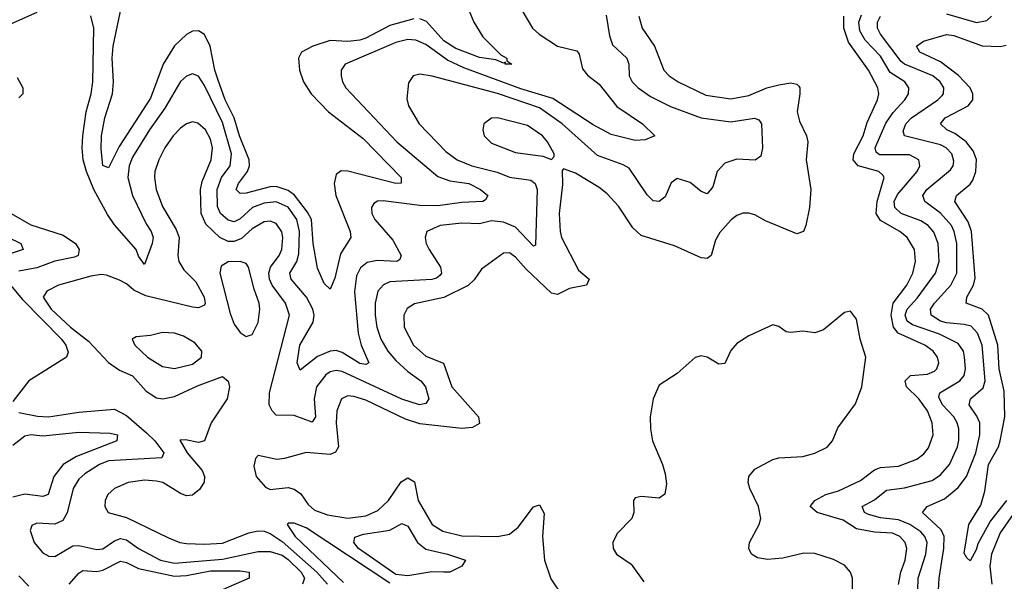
# Model space of a CAD drawing. Header units: inches. Extents: x 1843162 to 1959474, y 907081 to 1016326.
# Tile 434 of 656: x 1915513 to 1918804, y 962680 to 964558. Entities that reach past the tile are written whole.
import ezdxf

# ---------------------------------------------------------------- set-up
doc = ezdxf.new("R2010")
doc.units = ezdxf.units.IN
doc.header["$MEASUREMENT"] = 0
doc.layers.add('B9916', color=7, linetype='Continuous')

msp = doc.modelspace()

# ---------------------------------------------------------------- linework, layer by layer
at = {"layer": 'B9916', "color": 5}
for points, elevation in [([(1916830, 964561.2), (1916750, 964539), (1916670, 964496.1), (1916650, 964490), (1916610, 964485.1), (1916550, 964488.7), (1916492.2, 964470), (1916454.7, 964450), (1916445.1, 964430), (1916448, 964390), (1916461.6, 964350), (1916486.9, 964310), (1916545.1, 964250), (1916660.6, 964160.6), (1916788.1, 964030), (1916788.2, 964011.8), (1916770.1, 964009.9), (1916610, 964051.6), (1916587.7, 964052.3), (1916570, 964040.5), (1916564, 964010), (1916568.8, 963970), (1916617.2, 963850), (1916619.8, 963830), (1916585.4, 963774.6), (1916565.9, 963694.1), (1916550, 963657.4), (1916530, 963675.4), (1916507.6, 963727.6), (1916493.6, 963810), (1916487.6, 963890), (1916474.8, 963914.8), (1916430.9, 963970.9), (1916410, 963987), (1916370, 964000.8), (1916350, 963999.6), (1916270, 963978.1), (1916250, 963977.3), (1916236.1, 963990), (1916243.7, 964010), (1916274.4, 964050), (1916280.8, 964070), (1916279.9, 964090), (1916247, 964170), (1916230, 964230), (1916199.7, 964290), (1916175.9, 964355.9), (1916164.8, 964390), (1916149.7, 964469.7), (1916130, 964508.5), (1916110, 964521.1), (1916090, 964519.6), (1916070, 964509.3), (1916030, 964470.5), (1915992.2, 964410), (1915950, 964295.8), (1915845.6, 964134.4), (1915810, 964062.6), (1915790.9, 964070.9), (1915785.1, 964125.1), (1915786.2, 964170), (1915797.5, 964230), (1915822.4, 964310), (1915826.3, 964350), (1915822.2, 964430), (1915824.9, 964470), (1915858.6, 964630)], 520), ([(1915570, 964582), (1915451.5, 964530)], 540), ([(1917473.3, 964573.3), (1917484.6, 964504.6), (1917494.3, 964474.3), (1917541.6, 964430), (1917548.4, 964410), (1917550.1, 964370), (1917560.1, 964350), (1917579.4, 964330), (1917621.1, 964301.1), (1917687.5, 964267.5), (1917790, 964230.5), (1917890, 964216.6), (1917969.3, 964229.3), (1917983.5, 964223.5), (1917992.1, 964210), (1917996, 964130), (1917990, 964101.3), (1917971.4, 964088.6), (1917910, 964092.3), (1917870, 964078.4), (1917843.5, 964050), (1917830, 963999.6), (1917810, 963976.1), (1917790, 963983.9), (1917753.9, 964013.9), (1917710, 964026.6), (1917690, 964012.3), (1917670, 963965.8), (1917650, 963949.9), (1917630, 963952.2), (1917610, 963972.8), (1917550, 964061.5), (1917530, 964072.7), (1917443.8, 964103.8), (1917325.8, 964210), (1917250, 964263.1), (1917110, 964311.9), (1916891, 964369), (1916850, 964375.7), (1916828.2, 964370), (1916812.5, 964347.5), (1916806.6, 964293.4), (1916811.8, 964270), (1916847.9, 964210), (1916937.1, 964117.1), (1916975.4, 964090), (1917023.6, 964070), (1917108.4, 964048.4), (1917150, 964031.5), (1917221, 964021), (1917235.5, 964010), (1917242, 963990), (1917236.2, 963803.8), (1917230, 963800.9), (1917170, 963864.8), (1917130, 963880.7), (1917090, 963885.7), (1917050, 963875.5), (1916990, 963877.7), (1916918, 963870), (1916873.1, 963850), (1916867.7, 963830), (1916871, 963810), (1916881.2, 963790), (1916919.3, 963730), (1916922, 963710), (1916916.9, 963703.1), (1916906.2, 963693.8), (1916890, 963689), (1916750, 963682), (1916728.4, 963671.6), (1916710.1, 963649.9), (1916701.2, 963610), (1916701.3, 963570), (1916706.8, 963530), (1916719.3, 963490), (1916743.7, 963450), (1916770, 963418.2), (1916810, 963381.2), (1916853.9, 963350), (1916869, 963330), (1916879.8, 963290), (1916870, 963274.8), (1916849.5, 963270.5), (1916790, 963288.7), (1916590, 963381.9), (1916570, 963385), (1916550, 963380.3), (1916535.4, 963370), (1916504.4, 963330), (1916497.3, 963290), (1916501.3, 963230), (1916490, 963212.5), (1916430, 963234), (1916370, 963235.3), (1916356.2, 963250), (1916346.9, 963270), (1916347.7, 963310), (1916414.2, 963570), (1916401.3, 963610), (1916356.8, 963670), (1916347.5, 963690), (1916345.8, 963710), (1916350.9, 963730), (1916379.7, 963770), (1916388.7, 963790), (1916391.9, 963830), (1916388.4, 963848.4), (1916370, 963876.6), (1916350, 963884.5), (1916330, 963882.3), (1916290, 963859.2), (1916253.7, 963826.3), (1916230, 963816.7), (1916210, 963816.5), (1916181.2, 963830), (1916134.7, 963874.7), (1916119.6, 963910), (1916116.6, 963990), (1916122.7, 964017.3), (1916152.3, 964090), (1916157, 964130), (1916150, 964158.2), (1916133.2, 964190), (1916108.2, 964211.8), (1916090, 964216.8), (1916070, 964209.9), (1916050, 964196), (1916025.9, 964170), (1915998.1, 964130), (1915977.9, 964090), (1915964.3, 964050), (1915963.4, 964030), (1915969.1, 963990), (1915990, 963932.9), (1916036.2, 963856.2), (1916046.1, 963830), (1916041.4, 963770), (1916045.1, 963750), (1916061.6, 963721.6), (1916101.4, 963681.4), (1916128.9, 963630), (1916133.1, 963610), (1916130, 963603.5), (1916110, 963594.3), (1916090, 963596.4), (1915934.2, 963634.2), (1915894, 963654), (1915870, 963674.5), (1915846.7, 963686.7), (1915803.3, 963703.3), (1915785.5, 963705.5), (1915750, 963699.9), (1915642, 963670), (1915603.2, 963650), (1915591, 963630), (1915617.5, 963590), (1915682.7, 963530), (1915743.1, 963483.1), (1915810, 963411.5), (1915846.2, 963386.2), (1915890, 963367.5), (1915935.7, 963315.7), (1915970, 963293.9), (1915990.6, 963290.6), (1916030, 963297.5), (1916106.6, 963333.4), (1916190, 963365), (1916210, 963348.9), (1916214.2, 963330), (1916206.3, 963290), (1916152.5, 963210), (1916130.1, 963149.9), (1916110, 963143.7), (1916066.6, 963153.4), (1916047.6, 963152.4), (1916072.9, 963110), (1916122.5, 963050), (1916130.1, 963030), (1916129.2, 963010.8), (1916113.5, 962986.5), (1916090, 962968), (1916070, 962966.1), (1916050, 962973.5), (1915991.1, 963010), (1915970, 963015.2), (1915930, 963018.5), (1915875.5, 963010), (1915830, 962990.6), (1915807.6, 962970), (1915798.4, 962950), (1915797.6, 962930), (1915808.9, 962910), (1915870, 962892.7), (1916010, 962824.6), (1916048, 962810), (1916070, 962806.6), (1916130, 962803.6), (1916190, 962807.2), (1916278.4, 962841.6), (1916310, 962848.6), (1916330, 962847.4), (1916350, 962840.1), (1916390, 962812.8), (1916506, 962710), (1916541.4, 962670)], 560), ([(1917190.6, 964590.6), (1917227.2, 964530), (1917249.1, 964510), (1917310.1, 964470.1), (1917374.4, 964454.4), (1917382.6, 964442.6), (1917394.1, 964394.1), (1917410, 964372.6), (1917450, 964343.2), (1917508.2, 964268.2), (1917594.9, 964210), (1917636, 964170), (1917603.4, 964156.6), (1917570, 964154.5), (1917490, 964174.1), (1917430, 964206.1), (1917294.6, 964294.6), (1917187.3, 964327.3), (1916997, 964397), (1916942.6, 964422.6), (1916870, 964475.8), (1916836.9, 964490), (1916810, 964491.7), (1916770, 964482.4), (1916600.8, 964410), (1916587.6, 964390), (1916586.7, 964370), (1916591.1, 964350), (1916602.3, 964330), (1916773.1, 964150), (1916910, 964034), (1916950, 964019.5), (1917013.8, 964010), (1917052.9, 963990), (1917077.8, 963970), (1917070, 963956.3), (1917060.5, 963950), (1916990, 963947.2), (1916910, 963935.2), (1916850, 963936.4), (1916727.9, 963952.1), (1916709.1, 963950.9), (1916696.7, 963943.3), (1916688.7, 963930), (1916690.2, 963910), (1916699.5, 963890), (1916760.3, 963820.3), (1916788, 963770), (1916783.4, 963756.6), (1916772.7, 963750), (1916707.4, 963752.6), (1916673.6, 963746.4), (1916651.4, 963728.6), (1916638.3, 963701.7), (1916631.5, 963648.5), (1916643.7, 963510), (1916654, 963470), (1916679.6, 963410), (1916670, 963404.9), (1916650, 963408), (1916590, 963445), (1916570, 963451.3), (1916550, 963449.6), (1916508.6, 963431.4), (1916450, 963385.8), (1916440.2, 963410), (1916448.7, 963470), (1916493.7, 963546.3), (1916496.8, 963570), (1916492.3, 963590), (1916471.4, 963630), (1916419.5, 963690), (1916416, 963710), (1916438.8, 963750), (1916445.4, 963774.6), (1916447.5, 963850), (1916439.4, 963890), (1916410, 963931.2), (1916370, 963949.6), (1916330, 963944.1), (1916290.4, 963929.6), (1916250, 963892.5), (1916230, 963882.7), (1916210, 963888), (1916183.3, 963910), (1916173.6, 963933.6), (1916172.6, 963990), (1916187.2, 964030), (1916216.6, 964070), (1916221.1, 964110), (1916190, 964214), (1916130, 964338.6), (1916110, 964369), (1916090, 964377.7), (1916070, 964369), (1916050, 964351.5), (1915998, 964262), (1915946.7, 964190), (1915890, 964098), (1915878.3, 964070), (1915874, 964030), (1915890, 963970.2), (1915935, 963875), (1915952.2, 963850), (1915958.4, 963830), (1915955.5, 963810), (1915930, 963739.6), (1915910, 963767.8), (1915901.4, 963790), (1915830, 963872.3), (1915806.4, 963906.4), (1915760.7, 963990), (1915735.8, 964050), (1915724.9, 964090), (1915721.4, 964130), (1915724, 964170), (1915735, 964250), (1915751.8, 964310), (1915757.3, 964350), (1915760.2, 964530), (1915750, 964571.1)], 540), ([(1917582.4, 964570), (1917593, 964530), (1917634.3, 964470), (1917665.3, 964390), (1917683.8, 964370), (1917713.2, 964350), (1917806.4, 964306.4), (1917890, 964293.3), (1917950, 964304.6), (1918010, 964330.5), (1918050, 964340.8), (1918090, 964346.7), (1918110, 964343.2), (1918116.5, 964336.5), (1918120.5, 964330), (1918120.4, 964310), (1918111.6, 964250), (1918118.7, 964218.7), (1918142.3, 964170), (1918147.2, 964150), (1918141.9, 964090), (1918157, 963990), (1918152.1, 963930), (1918140.6, 963870), (1918132.2, 963850), (1918110, 963842.4), (1918005.7, 963885.7), (1917970, 963905.2), (1917950, 963911.6), (1917930, 963911.6), (1917910, 963903.5), (1917891.3, 963888.7), (1917853.1, 963846.9), (1917838.7, 963821.3), (1917823.6, 963770), (1917810, 963759.3), (1917790, 963761.8), (1917701.5, 963801.5), (1917590, 963836.8), (1917562.4, 963862.4), (1917514.3, 963934.3), (1917475.9, 963975.9), (1917450, 963996.8), (1917370, 964045.3), (1917330, 964059), (1917326.2, 964053.8), (1917326.9, 964006.9), (1917315.9, 963910), (1917318.8, 963850), (1917324, 963830), (1917380.8, 963720.8), (1917415.6, 963690), (1917407.7, 963670), (1917350, 963658.8), (1917310, 963639.4), (1917290, 963643.4), (1917204.4, 963724.4), (1917170, 963764.3), (1917150, 963778.5), (1917130, 963776.8), (1917056.2, 963723.8), (1917032.1, 963687.9), (1917011.2, 963668.8), (1916930, 963629.1), (1916832.2, 963607.8), (1916807.9, 963592.1), (1916796.6, 963570), (1916798, 963530), (1916829, 963470), (1916870, 963433.3), (1916928.9, 963408.9), (1916956.8, 963330), (1917046.4, 963230), (1917050, 963207.8), (1917026.1, 963193.9), (1916990, 963190.7), (1916850, 963207), (1916802.1, 963222.1), (1916670, 963285.6), (1916630, 963298.1), (1916610, 963299.6), (1916588.7, 963290), (1916572.7, 963250), (1916570.9, 963210), (1916578.7, 963130), (1916568.7, 963111.3), (1916550, 963104.2), (1916470, 963111), (1916398, 963090), (1916372.6, 963087.4), (1916310, 963100.5), (1916300.3, 963090), (1916295.5, 963064.5), (1916303.5, 963030), (1916334.7, 962994.7), (1916350, 962987.2), (1916410, 962993.3), (1916430, 962988.2), (1916451.8, 962971.8), (1916476.7, 962936.7), (1916497.9, 962917.9), (1916541.9, 962901.9), (1916610, 962891.2), (1916670, 962898.5), (1916710, 962916.5), (1916745.8, 962950), (1916787.3, 963012.7), (1916810, 963026.3), (1916832.4, 963012.4), (1916844.8, 962950), (1916891.3, 962870), (1916926.9, 962846.9), (1916990, 962831.5), (1917110.1, 962830.1), (1917150, 962837.4), (1917179.3, 962860.7), (1917230, 962929.2), (1917250, 962935.2), (1917266.1, 962906.1), (1917259.7, 962830), (1917266.8, 962750), (1917288.4, 962688.4), (1917327.5, 962630)], 580), ([(1917013.4, 964590), (1917030.2, 964550), (1917060.8, 964500.8), (1917121, 964441), (1917140.4, 964430), (1917140.9, 964420.9), (1917157.3, 964410), (1917135.3, 964410), (1917136.4, 964416.4), (1917130, 964412.7), (1917103.6, 964423.6), (1917050, 964431.7), (1916970, 964461.8), (1916930, 964487.5), (1916872.2, 964552.2), (1916850, 964561.6)], 520), ([(1918450, 962668.5), (1918457.9, 962710), (1918472.8, 962750), (1918477.8, 962790), (1918471.9, 962810), (1918454.9, 962830), (1918430, 962840.7), (1918370, 962843.7), (1918310, 962855.2), (1918264.8, 962884.8), (1918178.5, 962910), (1918154.8, 962930), (1918170.8, 962950), (1918207.6, 962970), (1918250, 962982.2), (1918322.6, 963017.4), (1918370, 963053.1), (1918390, 963059.9), (1918450, 963064.4), (1918511.6, 963088.4), (1918534.2, 963105.8), (1918550, 963126.4), (1918565.9, 963170), (1918562.9, 963210), (1918546.9, 963250), (1918518.4, 963290), (1918476.3, 963330), (1918471.9, 963350), (1918490, 963367.7), (1918547.5, 963372.5), (1918570, 963382.9), (1918578, 963390), (1918584.7, 963410), (1918580.7, 963430), (1918566.4, 963450), (1918538.5, 963470), (1918449.3, 963509.3), (1918433.7, 963530), (1918426, 963570), (1918431.8, 963610), (1918477.9, 963670), (1918497.5, 963710), (1918507.4, 963750), (1918504.1, 963790), (1918479.3, 963830), (1918454.1, 963850), (1918390, 963886.3), (1918375.5, 963910), (1918378.6, 963950), (1918401.9, 964030), (1918397.8, 964037.8), (1918384.5, 964050), (1918314.8, 964070), (1918299, 964090), (1918301.2, 964110), (1918331.5, 964170), (1918345.2, 964214.8), (1918380.1, 964290), (1918384.6, 964310), (1918381.5, 964330), (1918349.4, 964390), (1918282.7, 964482.7), (1918267.7, 964530), (1918267.1, 964570)], 580), ([(1918514.6, 962650), (1918516.3, 962690), (1918541.7, 962770), (1918545.5, 962810), (1918538.2, 962830), (1918524.8, 962844.8), (1918488.5, 962870), (1918450, 962885.5), (1918390, 962892.6), (1918350, 962903.5), (1918336.2, 962910), (1918329.1, 962930), (1918370, 962952.6), (1918410, 962985.1), (1918470, 962992.8), (1918563.1, 963016.9), (1918590, 963036), (1918621, 963070), (1918646.9, 963130), (1918651.9, 963151.9), (1918651.8, 963190), (1918646.7, 963210), (1918634.8, 963230), (1918597.1, 963270), (1918584.5, 963295.5), (1918587.8, 963310), (1918655, 963350), (1918670, 963368.7), (1918674.1, 963390), (1918671.2, 963430), (1918667.5, 963450), (1918650, 963475.2), (1918586.8, 963506.8), (1918497.4, 963537.4), (1918479.4, 963550), (1918472.2, 963570), (1918478.7, 963590), (1918513, 963627), (1918573.9, 963710), (1918586.1, 963750), (1918582.5, 963810), (1918568, 963848), (1918548.8, 963870), (1918525, 963885), (1918459.5, 963910), (1918437.3, 963930), (1918436, 963950), (1918446.2, 963973.8), (1918512.5, 964050), (1918521.6, 964070), (1918518.1, 964090), (1918486.5, 964106.5), (1918386.8, 964106.8), (1918375.2, 964115.2), (1918371.9, 964130), (1918407.6, 964212.4), (1918432.5, 964247.5), (1918471.3, 964290), (1918483.2, 964310), (1918485, 964330), (1918471.1, 964350), (1918422.1, 964382.1), (1918390, 964435.9), (1918338.6, 964490), (1918321.3, 964521.3), (1918317.4, 964550), (1918325.9, 964574.1)], 560), ([(1918581.5, 962610), (1918585.7, 962690), (1918601.4, 962790), (1918602.9, 962830), (1918592.2, 962852.2), (1918530.6, 962910), (1918545.4, 962930), (1918604.1, 962955.9), (1918650, 962993.4), (1918677.6, 963030), (1918708.9, 963110), (1918722.4, 963170), (1918721.8, 963210), (1918712.3, 963232.3), (1918686.2, 963270), (1918691.2, 963290), (1918733, 963327), (1918739.9, 963350), (1918729.4, 963469.4), (1918714.6, 963510), (1918692.9, 963532.9), (1918670, 963539), (1918610, 963543.9), (1918590.2, 963550.2), (1918559.1, 963570), (1918557.2, 963590), (1918569.9, 963610), (1918624.8, 963670), (1918644.7, 963710), (1918644.9, 963810), (1918636.7, 963850), (1918626.7, 963870), (1918590.9, 963910.9), (1918537.8, 963950), (1918530.9, 963970), (1918544.5, 963990), (1918623.8, 964056.2), (1918632.8, 964070), (1918634.5, 964085.5), (1918628.4, 964110), (1918609.9, 964130), (1918590, 964139.3), (1918469.6, 964169.6), (1918465.7, 964185.7), (1918475.1, 964210), (1918493.2, 964230), (1918582, 964290), (1918595.6, 964304.4), (1918600.8, 964310), (1918601.9, 964330), (1918589.3, 964350), (1918564.6, 964370), (1918470, 964409.4), (1918458.8, 964418.8), (1918390.3, 964510), (1918379.9, 964530), (1918379.9, 964550), (1918390, 964570.6)], 540), ([(1918610, 964577.5), (1918711.3, 964548.7), (1918744.8, 964555.2), (1918761.1, 964570)], 540), ([(1918810.9, 962950), (1918758.1, 962881.9), (1918715.4, 962804.6), (1918710, 962785.1), (1918690, 962747.8), (1918678.6, 962758.6), (1918670, 962774), (1918685.5, 962870), (1918725.5, 962934.5), (1918738.2, 962981.8), (1918751.3, 963070), (1918784, 963130), (1918789.9, 963150), (1918806, 963230), (1918803.7, 963316.3), (1918786.9, 963390), (1918781.6, 963470), (1918751.2, 963570), (1918730, 963589.5), (1918676.2, 963610), (1918678, 963630), (1918700.7, 963670), (1918706.6, 963693.4), (1918693.6, 963850), (1918682.5, 963882.5), (1918637.9, 963950), (1918643.4, 963970), (1918690, 964008.1), (1918698.5, 964021.5), (1918708.2, 964050), (1918710.5, 964090.5), (1918700, 964120), (1918676.5, 964150), (1918637.9, 964177.9), (1918612.1, 964190), (1918590.6, 964210), (1918606.6, 964230), (1918682.8, 964270), (1918698.4, 964290), (1918698.3, 964310), (1918689.2, 964330), (1918651.1, 964371.1), (1918590, 964416.9), (1918521, 964450), (1918509.8, 964470), (1918533.2, 964486.8), (1918610, 964508.3), (1918634.6, 964505.4), (1918730, 964471.4), (1918790, 964468.2), (1918810, 964473.3)], 520), ([(1915504.7, 964364.7), (1915523.4, 964330), (1915523, 964310), (1915510, 964297)], 540), ([(1915484.2, 963910), (1915550, 963871.7), (1915657.7, 963837.7), (1915699.2, 963810), (1915711.8, 963790), (1915708.2, 963770), (1915695.9, 963764.1), (1915630, 963750.9), (1915570, 963728.6), (1915510, 963717.5)], 540), ([(1915417.2, 963857.2), (1915516.5, 963810), (1915524, 963790), (1915483.7, 963776.3)], 520), ([(1915481.8, 963670), (1915522, 963622), (1915652.2, 963490), (1915667.1, 963470), (1915674.3, 963445.7), (1915668.7, 963430), (1915543.4, 963350), (1915490, 963281.5)], 540), ([(1918296.5, 962650), (1918295.9, 962690), (1918290, 962710.5), (1918270, 962734.1), (1918233.2, 962753.2), (1918170, 962772.5), (1918133.8, 962773.8), (1918063.3, 962756.7), (1918012.7, 962752.7), (1917978.3, 962758.3), (1917959.2, 962770), (1917950.3, 962790), (1917951.9, 962810), (1917984.7, 962870), (1917989.9, 962890), (1917981.8, 962930), (1917952.8, 962990), (1917947.2, 963010), (1917949.9, 963030), (1917970, 963054.3), (1918030, 963086.7), (1918050, 963093.2), (1918130, 963097.1), (1918170, 963108), (1918211.5, 963128.5), (1918229.9, 963150), (1918247.1, 963192.9), (1918306.4, 963273.6), (1918327.2, 963330), (1918341.3, 963430), (1918322.5, 963490), (1918310, 963556.2), (1918290, 963583.5), (1918270, 963579.1), (1918199, 963521), (1918170, 963510.6), (1918130, 963515.9), (1918090, 963511.8), (1918074.7, 963514.7), (1918050, 963531.6), (1918030, 963537.4), (1917950, 963500.7), (1917910, 963475.2), (1917890, 963451.7), (1917870, 963408.8), (1917850, 963406.1), (1917810, 963429.1), (1917790, 963433.8), (1917770, 963427.9), (1917710, 963375.1), (1917650, 963336.3), (1917630.2, 963290), (1917620.2, 963230), (1917621.5, 963190), (1917628, 963150), (1917661.5, 963070), (1917670, 963038.8), (1917674.1, 963005.9), (1917668.9, 962971.1), (1917650, 962958), (1917590, 962962.9), (1917570, 962959.3), (1917563.8, 962950), (1917565.5, 962910), (1917558.3, 962890), (1917510, 962839.1), (1917495.5, 962810), (1917495.8, 962790), (1917507.7, 962770), (1917556.6, 962736.6), (1917598.3, 962678.3)], 620), ([(1915510, 963244.6), (1915571.6, 963231.6), (1915609.4, 963229.4), (1915710, 963245.9), (1915830, 963255.4), (1915870, 963234.1), (1915936.8, 963176.8), (1915964.6, 963150), (1915993.9, 963110), (1915987.5, 963092.5), (1915810, 963083.2), (1915778.9, 963070), (1915730, 963039.7), (1915710, 963021.6), (1915691.1, 962990), (1915671.3, 962908.7), (1915656.6, 962883.4), (1915630, 962870.5), (1915570, 962873.7), (1915553.7, 962866.3), (1915547.6, 962850), (1915561, 962810), (1915590, 962774.7), (1915610, 962763.5), (1915630, 962763.2), (1915690, 962798.1), (1915710, 962799.3), (1915770, 962786.3), (1915790, 962788.9), (1915830, 962815.4), (1915850, 962822.8), (1915870, 962818.3), (1915910, 962789.7), (1915983.8, 962750), (1916030, 962739.9), (1916190, 962754.3), (1916310, 962779.9), (1916350, 962779.1), (1916390, 962766.7), (1916410, 962753.2), (1916453.1, 962710), (1916464.3, 962690), (1916458, 962670)], 540), ([(1915490, 963135), (1915530, 963166.4), (1915550, 963171), (1915590, 963166.3), (1915710, 963178.2), (1915815.1, 963175.1), (1915839.5, 963170), (1915837.4, 963150), (1915702.9, 963097.1), (1915657.4, 963070), (1915626.6, 963030), (1915608, 962970), (1915590, 962963), (1915530, 962971), (1915490, 962961.2)], 520), ([(1918859.2, 962940.8), (1918790, 962841.5), (1918761.2, 962770), (1918755.5, 962730), (1918762, 962670)], 540), ([(1916750, 962673.4), (1916470, 962859), (1916430, 962874.7), (1916410, 962874.5), (1916406.2, 962870), (1916433.3, 962830), (1916595.3, 962675.3)], 580), ([(1915677.8, 962670), (1915710, 962707.2), (1915724.2, 962715.8), (1915770, 962712.8), (1915790, 962717.1), (1915850, 962747.1), (1915870, 962742.6), (1915910, 962722.3), (1916030, 962697.2), (1916070, 962699.4), (1916150, 962714.3), (1916250, 962714.7), (1916279.3, 962710), (1916279.3, 962690), (1916141.5, 962630)], 520), ([(1915510, 962697.6), (1915543.3, 962663.3)], 520)]:
    msp.add_lwpolyline(points, dxfattribs=dict(at, elevation=elevation))
for points, elevation in [([(1917110, 964229.8), (1917090, 964228.6), (1917063.6, 964210), (1917060.2, 964190), (1917064.7, 964170), (1917090, 964145.4), (1917170, 964114.4), (1917261.3, 964101.3), (1917290, 964090.7), (1917298.9, 964101.1), (1917298.9, 964110), (1917277.4, 964150), (1917260.3, 964170), (1917210, 964204.5)], 580), ([(1916250, 963749.8), (1916210, 963748), (1916186.2, 963733.8), (1916181.4, 963710), (1916216.1, 963576.1), (1916230, 963539.5), (1916250, 963512.2), (1916270, 963498.4), (1916290, 963505.5), (1916310, 963545.5), (1916315.5, 963590), (1916313.3, 963610), (1916296.4, 963656.4), (1916277.5, 963730), (1916270, 963743.1)], 580), ([(1915990, 963511.6), (1915950, 963501.9), (1915902.2, 963497.8), (1915888.2, 963490), (1915897.6, 963470), (1915939.7, 963430), (1915990, 963398), (1916030, 963391.4), (1916090, 963405.8), (1916120.6, 963430), (1916121.5, 963450), (1916097.6, 963477.6), (1916059.7, 963499.7), (1916030, 963509.5)], 580), ([(1916930, 962709.9), (1916890, 962711.8), (1916810, 962698.3), (1916770, 962702.9), (1916645.2, 962790), (1916629, 962810), (1916633, 962827), (1916662.2, 962837.8), (1916749.6, 962850.4), (1916790, 962873.2), (1916810, 962864.3), (1916842.8, 962810), (1916870, 962786.7), (1916943.1, 962770), (1917003, 962750), (1916990.3, 962730), (1916950, 962710.6)], 560)]:
    msp.add_lwpolyline(points, close=True, dxfattribs=dict(at, elevation=elevation))

doc.saveas('drawing.dxf')
